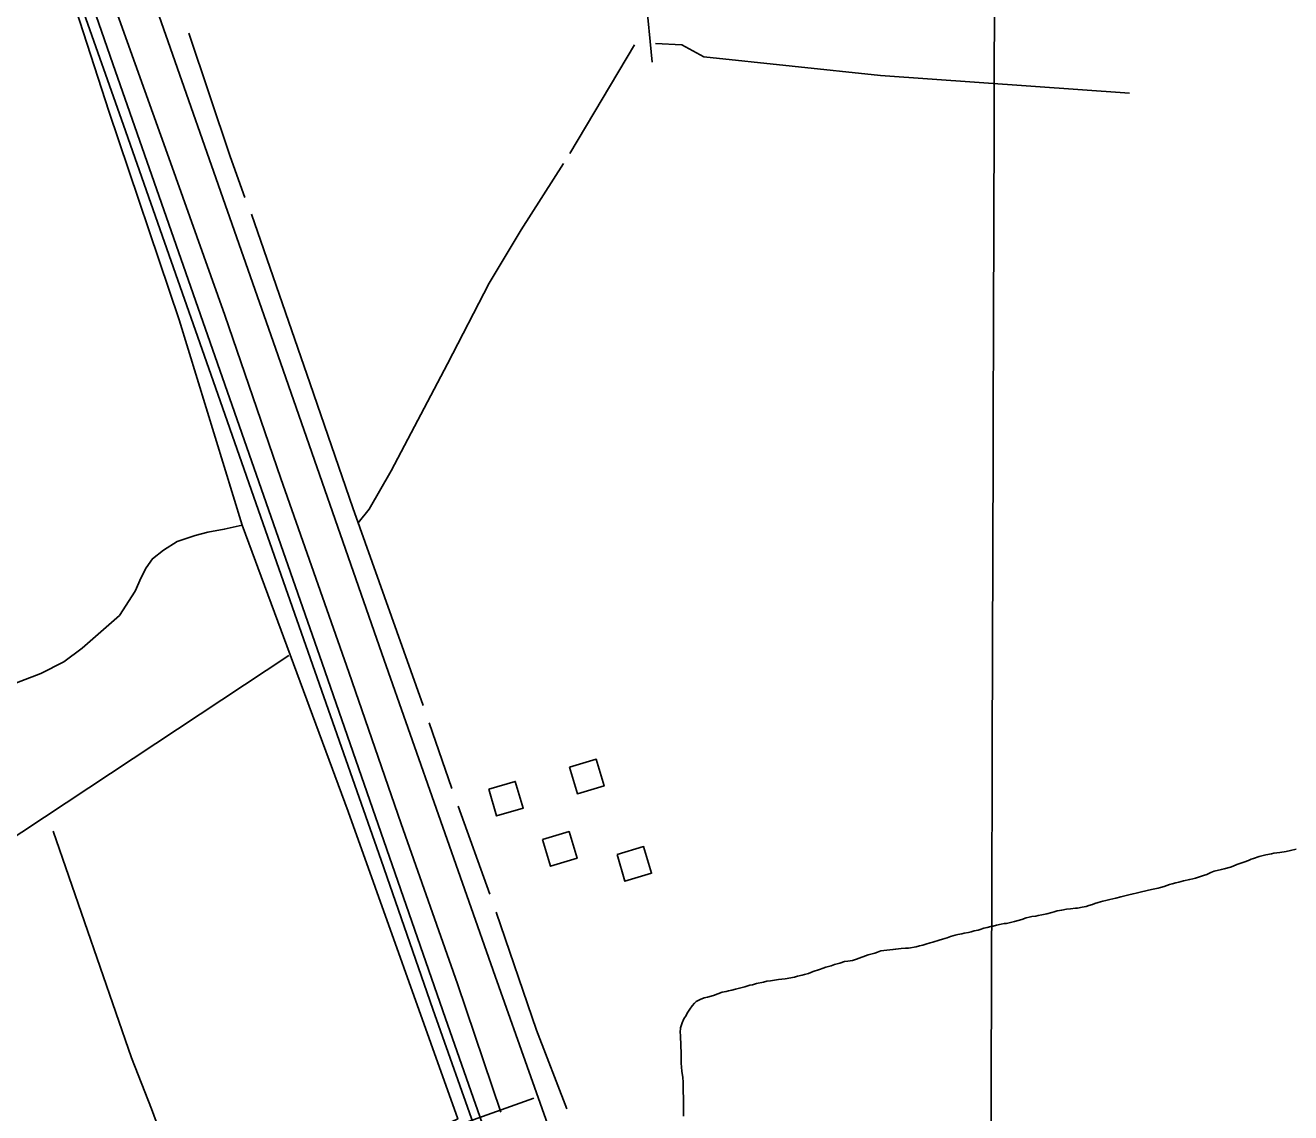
# Model space of a CAD drawing. Extents: x 3161564 to 3199464, y 849354 to 874788.
# Drawn here: x 3169643 to 3171463, y 868064 to 869628 of the extents above; entities that cross this region are included whole.
import ezdxf

# ---------------------------------------------------------------- set-up
doc = ezdxf.new("R2010")
doc.units = 0
for name, color, linetype in [('V-BLDG-OTLN', 7, 'Continuous'), ('V-GRID-MAJR', 7, 'Continuous'), ('V-RAIL-TRAK', 7, 'Continuous'), ('V-ROAD-CNTR', 7, 'Continuous'), ('V-TOPO-SHOR', 7, 'Continuous')]:
    doc.layers.add(name, color=color, linetype=linetype)

msp = doc.modelspace()

# ---------------------------------------------------------------- linework, layer by layer
at = {"layer": 'V-BLDG-OTLN'}
for points in [[(3170425.519112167, 868560.9978504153), (3170436.929089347, 868522.6599270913), (3170475.2670126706, 868534.0689042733), (3170463.8580354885, 868572.4078275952)], [(3170309.1763448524, 868529.1599140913), (3170320.586322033, 868490.8219907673), (3170358.9242453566, 868502.2309679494), (3170347.515268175, 868540.5698912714)], [(3170386.5401901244, 868456.8610586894), (3170397.950167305, 868418.5231353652), (3170436.2880906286, 868429.9321125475), (3170424.879113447, 868468.2710358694)], [(3170493.8169755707, 868435.2661018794), (3170505.2269527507, 868396.9281785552), (3170543.564876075, 868408.3371557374), (3170532.155898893, 868446.6760790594)]]:
    msp.add_lwpolyline(points, close=True, dxfattribs=at)
at = {"layer": 'V-GRID-MAJR'}
msp.add_spline([(3170991.594, 854805.578), (3171010.106, 860866.147), (3171028.623, 866928.659), (3171047.1410000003, 872991.214), (3171047.147, 872993.115)], degree=3, dxfattribs=at)
at = {"layer": 'V-RAIL-TRAK'}
for points in [[(3168553.7934068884, 873000.0050615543), (3168563.451000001, 872972.491999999), (3168629.724000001, 872783.233999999), (3168697.154000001, 872589.925999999), (3168766.174000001, 872394.775999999), (3168833.418000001, 872202.476999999), (3168898.323000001, 872016.4689999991), (3168950.9650000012, 871864.138999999), (3169019.209000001, 871671.2239999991), (3169093.422000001, 871457.0249999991), (3169161.655000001, 871263.300999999), (3169176.0530000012, 871221.6769999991), (3169181.466000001, 871205.6969999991), (3169222.682000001, 871089.0549999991), (3169275.719000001, 870935.9139999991), (3169339.635000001, 870751.5319999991), (3169406.893000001, 870560.4459999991), (3169481.751000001, 870349.067999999), (3169563.717000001, 870111.1449999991), (3169647.310000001, 869874.008999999), (3169674.718000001, 869796.113999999), (3169723.868000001, 869654.1279999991), (3169783.907000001, 869484.280999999)], [(3169783.907000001, 869484.280999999), (3169842.863000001, 869316.1549999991), (3169915.979000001, 869106.910999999), (3169981.470000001, 868920.636999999), (3170072.153000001, 868662.037999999), (3170154.509000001, 868427.143999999), (3170228.946000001, 868212.8289999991), (3170292.657000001, 868032.594999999), (3170333.828000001, 867914.7899999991), (3170392.833000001, 867744.226999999)]]:
    msp.add_lwpolyline(points, dxfattribs=at)
at = {"layer": 'V-ROAD-CNTR'}
for points in [[(3171157.784647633, 865600.730770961), (3171019.802923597, 865996.5499793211), (3170901.3061605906, 866339.1802940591), (3170725.363512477, 866839.7312929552), (3170586.223790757, 867225.8725206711), (3170422.828117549, 867697.170578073), (3170247.225468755, 868199.4675734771), (3170069.4608242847, 868710.5195513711), (3169768.596426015, 869572.8268267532), (3169650.9106613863, 869911.5551492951), (3169466.327030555, 870437.219097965), (3169284.6153939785, 870951.5740692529), (3169121.9327193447, 871415.3661416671), (3168885.0711930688, 872093.2337859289), (3168676.7896096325, 872695.1285821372), (3168567.4788282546, 873002.510967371)], [(3169775.6434119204, 869811.4413495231), (3170002.511958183, 869163.5376453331), (3170155.275652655, 868724.5025234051), (3170318.2843266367, 868260.526451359), (3170420.9721212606, 867970.7320309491), (3170599.7447637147, 867458.035056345), (3170779.998403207, 866938.0450963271), (3170900.567162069, 866594.8907826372), (3170962.065039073, 866422.4131275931), (3170999.101964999, 866321.0013304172), (3171028.362906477, 866243.5664852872), (3171050.446862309, 866186.972598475), (3171080.939801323, 866114.0087444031), (3171114.979733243, 866043.1328861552), (3171157.1816488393, 865967.650037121), (3171229.8365035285, 865840.105292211), (3171363.455236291, 865632.9437065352)], [(3170509.207944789, 867206.218559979), (3170436.0390911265, 867427.804116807), (3170345.9472713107, 867683.2636058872), (3170249.685463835, 867957.7600568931), (3170240.112482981, 867992.1489881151), (3170246.001471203, 868016.208939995), (3170273.630415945, 868048.953874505), (3170374.3132145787, 868085.1048022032)]]:
    msp.add_lwpolyline(points, dxfattribs=at)
at = {"layer": 'V-TOPO-SHOR'}
for p, q in [((3170544.277407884, 869574.9503759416), (3170507.958208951, 869958.6706081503)), ((3169849.204000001, 869437.3999999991), (3169726.305884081, 869781.0223524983)), ((3169937.210000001, 869439.587999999), (3169877.8990622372, 869616.7964094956)), ((3170425.8452374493, 869443.8854406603), (3170519.011878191, 869600.2159056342)), ((3169958.354000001, 869380.6499999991), (3169937.210000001, 869439.587999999)), ((3170121.604000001, 868912.6349999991), (3170137.2320000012, 868932.160999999)), ((3170256.399000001, 868530.4739999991), (3170223.701000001, 868624.694999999)), ((3170310.7860000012, 868378.2259999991), (3170265.279000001, 868504.7309999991))]:
    msp.add_line(p, q, dxfattribs=at)
for points in [[(3170271.093868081, 867852.9466178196), (3170214.2464262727, 867998.223413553), (3170204.7718526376, 868026.6471344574), (3170264.7774856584, 868055.0708553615), (3170106.8679250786, 868497.2176249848), (3169954.551000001, 868909.280999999), (3169863.687201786, 869204.6524563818), (3169762.6250830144, 869504.6806214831), (3169674.19572909, 869779.4432568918)], [(3170549.0146947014, 869601.7950012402), (3170586.9129892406, 869600.2159056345), (3170618.4949013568, 869582.8458539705), (3170872.7292938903, 869556.0012286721), (3171231.1839964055, 869530.7356989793)], [(3170326.535000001, 868064.824999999), (3170264.4110000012, 868249.5419999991), (3170183.472000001, 868479.6649999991), (3170107.868000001, 868697.508999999), (3170010.015000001, 868976.1309999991), (3169929.717000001, 869211.337999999), (3169849.204000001, 869437.3999999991)], [(3170417.044000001, 869429.111999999), (3170355.998000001, 869334.0399999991), (3170309.985000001, 869257.177999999), (3170250.034000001, 869141.2819999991), (3170168.667000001, 868987.444999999), (3170137.2320000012, 868932.160999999)], [(3170214.940000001, 868649.9069999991), (3170113.985000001, 868934.0839999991), (3170052.572000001, 869112.5589999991), (3169967.797000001, 869356.4739999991)], [(3168639.401000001, 868288.8309999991), (3168832.839000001, 868365.6699999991), (3168949.241000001, 868414.993999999), (3169126.016000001, 868483.3289999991), (3169306.424000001, 868552.2399999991), (3169462.994000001, 868615.447999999), (3169613.577000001, 868676.160999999), (3169665.072000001, 868695.7109999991), (3169698.061000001, 868712.395999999), (3169724.206000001, 868732.2039999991), (3169777.991000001, 868779.361999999), (3169800.539000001, 868814.400999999), (3169809.227000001, 868833.9569999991), (3169816.458000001, 868847.618999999), (3169825.330000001, 868860.9149999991), (3169841.425000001, 868873.3829999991), (3169860.814000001, 868885.775999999), (3169886.690000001, 868894.0639999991), (3169904.924000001, 868899.236999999), (3169928.727000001, 868903.2939999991), (3169954.551000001, 868909.280999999)], [(3170021.596762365, 868721.4492010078), (3169061.5066340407, 868086.6527674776), (3168480.3994511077, 867695.03705724), (3168183.5294772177, 867499.229202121)], [(3169705.287000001, 867893.957999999), (3169807.4820000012, 867992.988999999), (3169823.024000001, 868010.572999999), (3169831.071000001, 868021.844999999), (3169833.915000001, 868032.5909999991), (3169832.871000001, 868043.4249999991), (3169830.677000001, 868051.4779999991), (3169824.179000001, 868069.5739999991), (3169795.392000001, 868142.6749999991), (3169682.539000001, 868468.761999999)], [(3171244.690000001, 868380.8409999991), (3171258.338000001, 868384.0219999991), (3171265.160000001, 868385.508999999), (3171272.601000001, 868386.9789999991), (3171275.703000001, 868387.7309999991), (3171280.881000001, 868389.2559999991), (3171288.767000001, 868392.3629999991), (3171292.282000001, 868393.104999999), (3171297.660000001, 868394.4189999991), (3171302.006000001, 868395.5519999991), (3171308.633000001, 868397.454999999), (3171317.730000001, 868399.506999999), (3171322.277000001, 868400.427999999), (3171326.211000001, 868401.5709999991), (3171337.813000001, 868405.209999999), (3171342.169000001, 868406.7549999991), (3171347.985000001, 868409.2919999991), (3171352.761000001, 868411.2399999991), (3171363.313000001, 868413.8729999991), (3171367.443000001, 868414.599999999), (3171376.551000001, 868417.0619999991), (3171380.080000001, 868418.4199999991), (3171385.687000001, 868420.756999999), (3171395.435000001, 868424.231999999), (3171402.491000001, 868426.947999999), (3171406.024000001, 868428.5129999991), (3171409.542000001, 868429.4589999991), (3171417.836000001, 868432.3509999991), (3171427.360000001, 868435.008999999), (3171435.206000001, 868436.265999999), (3171438.724000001, 868437.211999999), (3171447.598000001, 868438.444999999), (3171456.681000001, 868439.8809999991), (3171462.675000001, 868441.180999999), (3171470.740000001, 868443.0489999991)], [(3170654.385000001, 868239.2749999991), (3170658.938000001, 868240.403999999), (3170664.517000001, 868241.5079999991), (3170677.759000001, 868244.900999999), (3170685.011000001, 868247.2009999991), (3170688.730000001, 868247.937999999), (3170694.534000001, 868249.858999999), (3170704.455000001, 868251.890999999), (3170709.210000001, 868253.0149999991), (3170714.576000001, 868253.7139999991), (3170726.135000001, 868255.501999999), (3170735.623000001, 868256.719999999), (3170749.048000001, 868259.0819999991), (3170753.598000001, 868260.209999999), (3170760.011000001, 868261.7069999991), (3170763.738000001, 868262.8539999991), (3170769.327000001, 868264.368999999), (3170775.979000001, 868267.2999999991), (3170785.095000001, 868270.172999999), (3170790.487000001, 868272.104999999), (3170794.220000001, 868273.457999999), (3170802.081000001, 868275.3319999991), (3170806.646000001, 868277.0769999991), (3170814.3030000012, 868279.1619999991), (3170820.935000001, 868281.2699999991), (3170826.098000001, 868282.1789999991), (3170832.700000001, 868283.052999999), (3170838.504000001, 868284.9739999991), (3170855.103000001, 868291.1719999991), (3170864.620000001, 868293.6229999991), (3170868.354000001, 868294.976999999), (3170873.537000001, 868296.7069999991), (3170890.653000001, 868298.5709999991), (3170894.781000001, 868299.297999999), (3170898.904000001, 868299.6129999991), (3170902.820000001, 868299.934999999), (3170909.001000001, 868300.407999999), (3170913.326000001, 868300.7189999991), (3170924.275000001, 868302.7259999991), (3170929.030000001, 868303.8509999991), (3170933.788000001, 868304.9729999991), (3170938.348000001, 868306.5129999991), (3170944.564000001, 868308.425999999), (3170948.287000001, 868309.3659999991), (3170957.198000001, 868312.2459999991), (3170962.171000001, 868313.7749999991), (3170965.274000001, 868314.5269999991), (3170968.591000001, 868315.6819999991), (3170973.363000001, 868317.422999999), (3170980.193000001, 868319.3209999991), (3170984.334000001, 868320.457999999), (3170989.702000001, 868321.3629999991), (3170993.421000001, 868322.0979999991), (3170999.618000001, 868323.187999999), (3171003.141000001, 868324.3409999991), (3171007.487000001, 868325.4739999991), (3171013.273000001, 868326.572999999), (3171016.175000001, 868327.535999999), (3171021.768000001, 868329.2559999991), (3171026.527000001, 868330.584999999), (3171031.492000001, 868331.7039999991), (3171035.205000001, 868332.233999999), (3171039.966000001, 868333.562999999), (3171046.583000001, 868335.0539999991), (3171050.925000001, 868335.983999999), (3171054.222000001, 868336.317999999), (3171059.801000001, 868337.4219999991), (3171065.802000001, 868338.9289999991), (3171071.180000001, 868340.241999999), (3171076.156000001, 868341.9779999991), (3171082.583000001, 868344.091999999), (3171086.722000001, 868345.2289999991), (3171090.648000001, 868345.959999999), (3171096.427000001, 868346.854999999), (3171099.530000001, 868347.6039999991), (3171105.109000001, 868348.707999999), (3171112.136000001, 868350.1909999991), (3171119.379000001, 868352.0789999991), (3171122.687000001, 868352.8269999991), (3171127.039000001, 868354.1639999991), (3171133.650000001, 868355.449999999), (3171140.462000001, 868356.5249999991), (3171146.237000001, 868357.2159999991), (3171153.456000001, 868358.0759999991), (3171156.549000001, 868358.415999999), (3171162.951000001, 868359.498999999), (3171168.941000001, 868360.594999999), (3171172.468000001, 868361.952999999), (3171177.852000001, 868363.471999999), (3171181.381000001, 868364.829999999), (3171185.939000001, 868366.3699999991), (3171192.9820000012, 868368.4689999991), (3171197.117000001, 868369.400999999), (3171202.696000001, 868370.5049999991), (3171211.384000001, 868372.564999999), (3171218.425000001, 868374.6639999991), (3171222.351000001, 868375.395999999), (3171230.213000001, 868377.4759999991), (3171236.214000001, 868378.981999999), (3171240.549000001, 868379.704999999), (3171244.690000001, 868380.8409999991)], [(3170421.831000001, 868069.329999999), (3170377.862000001, 868182.768999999), (3170320.197000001, 868352.6009999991)], [(3170589.5190000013, 868058.9609999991), (3170589.470000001, 868065.7479999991), (3170589.423000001, 868072.5369999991), (3170589.308000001, 868076.4469999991), (3170589.289000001, 868084.4689999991), (3170589.136000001, 868095.5809999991), (3170589.097000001, 868102.7799999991), (3170588.802000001, 868107.7239999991), (3170588.345000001, 868114.7259999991), (3170587.119000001, 868123.8069999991), (3170586.353000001, 868135.136999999), (3170586.029000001, 868138.844999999), (3170585.912000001, 868142.756999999), (3170586.041000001, 868148.3069999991), (3170585.927000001, 868152.2189999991), (3170585.654000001, 868158.1889999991), (3170585.564000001, 868163.126999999), (3170585.152000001, 868171.979999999), (3170585.023000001, 868175.2749999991), (3170584.909000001, 868179.184999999), (3170585.066000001, 868185.969999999), (3170587.4990000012, 868193.3159999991), (3170590.094000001, 868198.810999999), (3170593.293000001, 868203.672999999), (3170594.809000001, 868206.9269999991), (3170598.442000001, 868212.8089999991), (3170601.842000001, 868217.459999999), (3170605.221000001, 868221.2899999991), (3170607.539000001, 868223.7039999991), (3170613.372000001, 868226.8579999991), (3170619.391000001, 868229.1869999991), (3170623.937000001, 868230.1109999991), (3170632.633000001, 868232.5819999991), (3170645.081000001, 868237.2289999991), (3170650.662000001, 868238.332999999), (3170654.385000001, 868239.2749999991)]]:
    msp.add_lwpolyline(points, dxfattribs=at)

doc.saveas('drawing.dxf')
